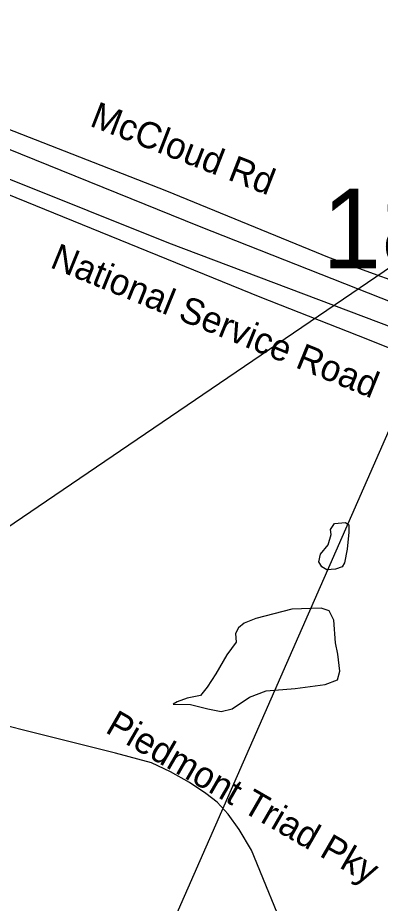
# Model space of a CAD drawing. Extents: x 1662474 to 1856135, y 779280 to 917889.
# Drawn here: x 1713409 to 1714723, y 848151 to 851360 of the extents above; entities that cross this region are included whole.
import ezdxf

# ---------------------------------------------------------------- set-up
doc = ezdxf.new("R2010")
doc.units = 0
for name, color, linetype in [('Cogo Default Point CELL', 7, 'Continuous'), ('Exist Hydrographic Pond Under 1500 Sq Ft', 7, 'Continuous'), ('Exist Road Non-System Type 51', 7, 'Continuous'), ('Exist Road Non-System Type 51 Label', 7, 'Continuous'), ('Exist Road Primary Interstate Divided Center Attributed', 7, 'Continuous'), ('Exist Road Primary Interstate Service Attributed', 7, 'Continuous'), ('Exist Road Primary Interstate Structure Ovrhead Sign CELL', 7, 'Continuous'), ('Exist Road Primary NC Structure Ovrhead Sign Number Label', 7, 'Continuous'), ('Exist Road Secondary Type 51 Label', 7, 'Continuous')]:
    doc.layers.add(name, color=color, linetype=linetype)

msp = doc.modelspace()

# ---------------------------------------------------------------- linework, layer by layer
at = {"layer": 'Exist Hydrographic Pond Under 1500 Sq Ft'}
for points in [[(1714561.5, 849361.5), (1714530.1, 849359.4), (1714511.2, 849369.9), (1714500.7, 849388.7), (1714507, 849416), (1714534.3, 849449.5), (1714544.8, 849487.2), (1714542.7, 849506.1), (1714557.4, 849527.1), (1714597.2, 849531.2), (1714609.8, 849522.9), (1714609.8, 849495.6), (1714603.5, 849434.8), (1714593, 849384.5), (1714584.6, 849369.9), (1714561.5, 849361.5)], [(1714561.5, 849095.3), (1714555.3, 849177), (1714538.5, 849210.6), (1714509.1, 849221.1), (1714402.2, 849216.9), (1714272.2, 849183.3), (1714230.2, 849166.6), (1714209.3, 849149.8), (1714198.8, 849128.8), (1714200.9, 849097.4), (1714167.3, 849051.3), (1714127.5, 848982.1), (1714096, 848933.9), (1714070.9, 848904.6), (1714022.7, 848894.1), (1713987, 848881.5), (1713972.3, 848873.2)], [(1713972.3, 848873.2), (1714035.2, 848871.1), (1714098.1, 848856.4), (1714146.4, 848845.9), (1714186.2, 848856.4), (1714249.1, 848898.3), (1714309.9, 848921.4), (1714414.8, 848929.7), (1714523.8, 848944.4), (1714567.8, 848961.2), (1714576.2, 848992.6), (1714569.9, 849053.4), (1714561.5, 849095.3)]]:
    msp.add_lwpolyline(points, dxfattribs=at)
at = {"layer": 'Exist Road Non-System Type 51'}
msp.add_lwpolyline([(1714393.4, 848010.6), (1714256.6, 848343.9), (1714211.5, 848419), (1714172.1, 848473.9), (1714132.5, 848517.2), (1714091, 848548.9), (1714032, 848588.5), (1713962.9, 848627.6), (1713893.9, 848659.7), (1713763.2, 848694.9), (1713048, 848874.4)], dxfattribs=at)
at = {"layer": 'Exist Road Primary Interstate Divided Center Attributed'}
for points in [[(1706733.5, 853436.6), (1707609.2, 853082.9), (1708446.3, 852754.2), (1709567.5, 852301.9), (1713955.8, 850544.6), (1714879.8, 850194.7)], [(1714858.6, 850291.4), (1714067.9, 850602.6), (1712720.5, 851147.8), (1712042, 851414.6), (1711531.6, 851615.6), (1710949.7, 851849.5), (1710435.5, 852058.3), (1710178.4, 852164.6), (1709627.5, 852381.1), (1708108, 852982.4), (1707332.8, 853299.4), (1706940.4, 853450.2)]]:
    msp.add_lwpolyline(points, dxfattribs=at)
at = {"layer": 'Exist Road Primary Interstate Service Attributed'}
for points in [[(1708743.2, 852790.6), (1708784, 852772.5), (1709124, 852637.7), (1709802.2, 852380.8), (1710379.3, 852144), (1711036.9, 851864.6), (1711694.6, 851601.7), (1713183.5, 851030.2), (1713948.5, 850732.5), (1714537.7, 850490.6), (1714930.2, 850348.6), (1715188, 850264.4), (1715304.2, 850224), (1715326.8, 850212.9)], [(1714831.6, 850132.5), (1714678.6, 850193.7), (1714288.2, 850346.7), (1713200.7, 850789.7)]]:
    msp.add_lwpolyline(points, dxfattribs=at)
at = {"layer": 'Exist Road Primary Interstate Structure Ovrhead Sign CELL'}
msp.add_line((1714860.5, 850107.6), (1713932.7, 847995.5), dxfattribs=at)
at = {"layer": 'Exist Road Primary NC Structure Ovrhead Sign Number Label'}
msp.add_line((1715733.2, 851117.4), (1712094.3, 848644.3), dxfattribs=at)

# ---------------------------------------------------------------- texts
at = {"layer": 'Cogo Default Point CELL'}
msp.add_text('1882', height=288, dxfattribs=at).set_placement((1714512.5, 850452))
at = {"layer": 'Exist Road Non-System Type 51 Label'}
msp.add_text('Piedmont Triad Pky', height=95, rotation=330.0003, dxfattribs=at).set_placement((1713722.3, 848772.8))
at = {"layer": 'Exist Road Secondary Type 51 Label'}
for s, rotation, p in [('McCloud Rd', 338.7291, (1713666.1, 850968.8)), ('National Service Road', 337.8404, (1713522.1, 850456.4))]:
    msp.add_text(s, height=95, rotation=rotation, dxfattribs=at).set_placement(p)

doc.saveas('drawing.dxf')
